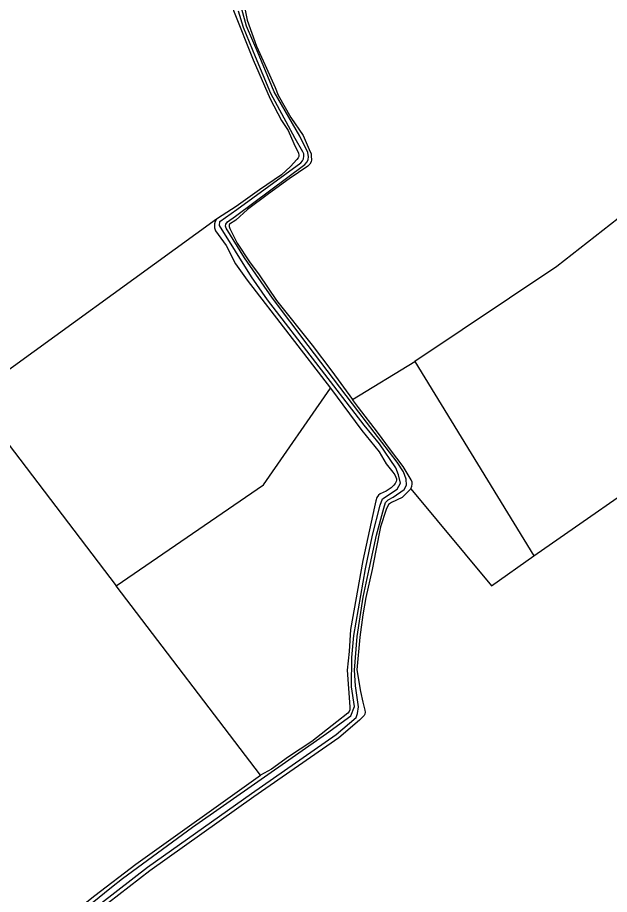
# Model space of a CAD drawing. Extents: x 136000 to 141014, y 402000 to 403500.
# Drawn here: x 136738.1 to 136918.6, y 403024.2 to 403291.5 of the extents above; entities that cross this region are included whole.
import ezdxf

# ---------------------------------------------------------------- set-up
doc = ezdxf.new("R2010")
doc.units = 0
for name, color, linetype in [('gg-afsc-draadraster', 7, 'Continuous'), ('gg-afsc-lijn draadraster', 7, 'Continuous'), ('gg-knt-bronhoudergrens', 7, 'Continuous'), ('gg-kntw-bovenkant insteek waterloop', 7, 'Continuous'), ('gg-kntw-waterlijn', 7, 'Continuous'), ('gt-grn-vlakafsluiter', 7, 'Continuous')]:
    doc.layers.add(name, color=color, linetype=linetype)

msp = doc.modelspace()

# ---------------------------------------------------------------- linework, layer by layer
at = {"layer": 'gg-afsc-draadraster'}
msp.add_line((136859.26, 403186.68), (136895.53, 403127.36), dxfattribs=at)
msp.add_lwpolyline([(136895.53, 403127.36), (136937.37, 403156.47), (137026.14, 403219.64), (137031.86, 403222.93)], dxfattribs=at)
at = {"layer": 'gg-afsc-lijn draadraster'}
msp.add_lwpolyline([(136859.26, 403186.68), (136895.53, 403127.36), (136937.37, 403156.47), (137026.14, 403219.64), (137031.86, 403222.93)], dxfattribs=at)
at = {"layer": 'gg-knt-bronhoudergrens'}
msp.add_line((136840.26, 403175.07), (136859.26, 403186.68), dxfattribs=at)
for points in [[(136991.48, 403285.19), (136902.58, 403215.61), (136859.26, 403186.68)], [(136798.77, 403230.02), (136724.14, 403176.02), (136768.17, 403118.3)], [(136858.01, 403147.88), (136882.66, 403118.24), (136895.53, 403127.36)]]:
    msp.add_lwpolyline(points, dxfattribs=at)
at = {"layer": 'gg-kntw-bovenkant insteek waterloop'}
for points in [[(136813.81, 403372.4), (136812.88, 403368.2), (136800.8, 403346.03), (136798.89, 403340.33), (136799.15, 403328.37), (136801.66, 403315.05), (136804.01, 403293.64), (136809.91, 403278.63), (136815.16, 403266.75), (136818.62, 403260.17), (136820.63, 403257.07), (136822.37, 403253.18), (136823.82, 403250.17), (136823.92, 403249.6), (136823.85, 403249.14), (136823.66, 403248.72), (136823.32, 403248.27), (136821.36, 403246.13), (136818.63, 403243.62), (136811.93, 403238.99), (136804.75, 403233.89), (136800.47, 403231.16), (136798.77, 403230.02)], [(136806.67, 403297.81), (136808.11, 403290.75), (136811.01, 403282.8), (136814.04, 403276.12), (136816.68, 403270.18), (136817.62, 403267.84), (136821.49, 403261.08), (136825.16, 403255.57), (136827.06, 403251.3), (136827.63, 403249.96), (136827.69, 403249.26), (136827.78, 403248.19), (136827.68, 403247.56), (136827.29, 403246.85), (136826.6, 403246.24), (136820.91, 403242.38), (136814.66, 403237.75), (136808.28, 403232.97), (136804.63, 403229.79), (136802.7, 403228.49), (136802.62, 403228.31), (136802.59, 403228.11), (136802.62, 403227.85), (136802.83, 403227.24), (136805.07, 403222.79), (136808.88, 403217.09), (136811.76, 403213.05), (136817.04, 403205.24), (136827.99, 403191.62), (136833.95, 403183.72), (136840.26, 403175.07)], [(136798.77, 403230.02), (136798.37, 403229.36), (136798.13, 403228.63), (136798.13, 403227.43), (136798.45, 403226.49), (136801.77, 403222.03), (136804.56, 403216.41), (136808.13, 403211.44), (136833.51, 403178.51)], [(136833.51, 403178.51), (136843.13, 403165.61), (136848.37, 403159.07), (136850.57, 403155.46), (136852.54, 403152.94), (136853.17, 403152.12), (136853.51, 403151.43), (136853.7, 403150.85), (136853.68, 403150.45), (136853.54, 403150.06), (136853.25, 403149.46), (136852.88, 403148.91), (136852.1, 403148.12), (136850.5, 403147.1), (136848.74, 403146.32), (136848.19, 403145.87), (136847.69, 403145.2), (136847.34, 403144.2), (136846.96, 403142.34), (136843.41, 403125.94), (136839.63, 403104.94), (136839.2, 403098.24), (136838.64, 403092.59), (136839.41, 403081.35), (136839.4, 403080.48), (136839.22, 403079.95), (136838.83, 403079.4), (136835.53, 403076.81), (136827.84, 403070.75), (136820.7, 403066.13), (136815.58, 403062.37), (136812.19, 403060.58)], [(136858.01, 403147.88), (136858.36, 403148.67), (136858.45, 403149.24), (136858.44, 403149.82), (136858.18, 403150.63), (136855.7, 403154.68), (136851.89, 403159.69), (136847.86, 403165.08), (136842.07, 403172.59), (136840.26, 403175.07)], [(136858.01, 403147.88), (136855.4, 403145.24), (136852.13, 403143.7), (136851.27, 403143.04), (136850.53, 403141.57), (136848.79, 403136.3), (136847.35, 403129.07), (136846.22, 403123.24), (136844.31, 403114.68), (136843.41, 403109.42), (136842.51, 403102.59), (136841.53, 403092.62), (136842.72, 403086.01), (136843.4, 403082.77), (136844.01, 403080.36), (136844.09, 403079.69), (136844.01, 403079.15), (136843.8, 403078.68), (136842.44, 403077.31), (136836.09, 403071.94), (136810.16, 403053.88), (136778.48, 403031.4), (136759.57, 403016.74)], [(136678.39, 402954.67), (136708.35, 402980.04), (136726.01, 402994.77), (136745.52, 403010.93), (136761.64, 403023.87), (136774.14, 403033.41), (136812.19, 403060.58)]]:
    msp.add_lwpolyline(points, dxfattribs=at)
at = {"layer": 'gg-kntw-waterlijn'}
for points in [[(136731.81, 402998.14), (136766.74, 403026.35), (136770.14, 403029.01), (136791.48, 403044.66), (136832.33, 403073.19), (136839.78, 403078.6), (136840.87, 403081.51), (136839.97, 403087.42), (136840.08, 403096.45), (136840.7, 403103.08), (136844.22, 403123.47), (136846.39, 403133.69), (136848.69, 403142.9), (136849.4, 403144.77), (136853.85, 403147.74), (136854.87, 403149.52), (136854.33, 403152.1), (136853.5, 403154.2), (136848.54, 403161.52), (136843.8, 403167.28), (136814.35, 403205.51), (136809.45, 403212.5), (136799.7, 403228.09), (136799.75, 403229.36), (136805.01, 403233), (136824.49, 403247.2), (136825.03, 403247.9), (136825.28, 403248.41), (136825.45, 403249.23), (136825.42, 403250.02), (136825.14, 403250.55), (136822.82, 403254.7), (136815.33, 403268.4), (136810.66, 403279.52), (136806.98, 403288.54), (136805.45, 403293.46)], [(136758.76, 403017.75), (136777.7, 403032.45), (136809.41, 403054.94), (136835.29, 403072.98), (136841.36, 403078.11), (136841.75, 403079.38), (136842.08, 403081.41), (136841.17, 403087.78), (136840.88, 403092.58), (136841.65, 403102.84), (136843.5, 403114.8), (136845.35, 403123.32), (136847.53, 403133.7), (136849.83, 403141.94), (136850.3, 403143.7), (136851.18, 403144.46), (136852.67, 403145.34), (136856.03, 403147.59), (136856.7, 403149), (136856.64, 403150.75), (136855.79, 403153), (136853.87, 403155.93), (136842.23, 403171.26), (136826.75, 403191.54), (136815.9, 403205.96), (136807.31, 403218.24), (136801.71, 403227.31), (136801.57, 403227.93), (136801.65, 403228.55), (136802.09, 403229.22), (136804.54, 403230.97), (136825.72, 403246.76), (136826.43, 403247.55), (136826.74, 403248.23), (136826.86, 403249.12), (136826.61, 403250.4), (136824.16, 403255.35), (136816.41, 403268.89), (136811.74, 403279.96), (136807.94, 403288.91), (136806.53, 403294.05)]]:
    msp.add_lwpolyline(points, dxfattribs=at)
at = {"layer": 'gt-grn-vlakafsluiter'}
msp.add_line((136812.19, 403060.58), (136768.17, 403118.3), dxfattribs=at)
msp.add_lwpolyline([(136768.17, 403118.3), (136813.11, 403149.06), (136833.51, 403178.51)], dxfattribs=at)

doc.saveas('drawing.dxf')
